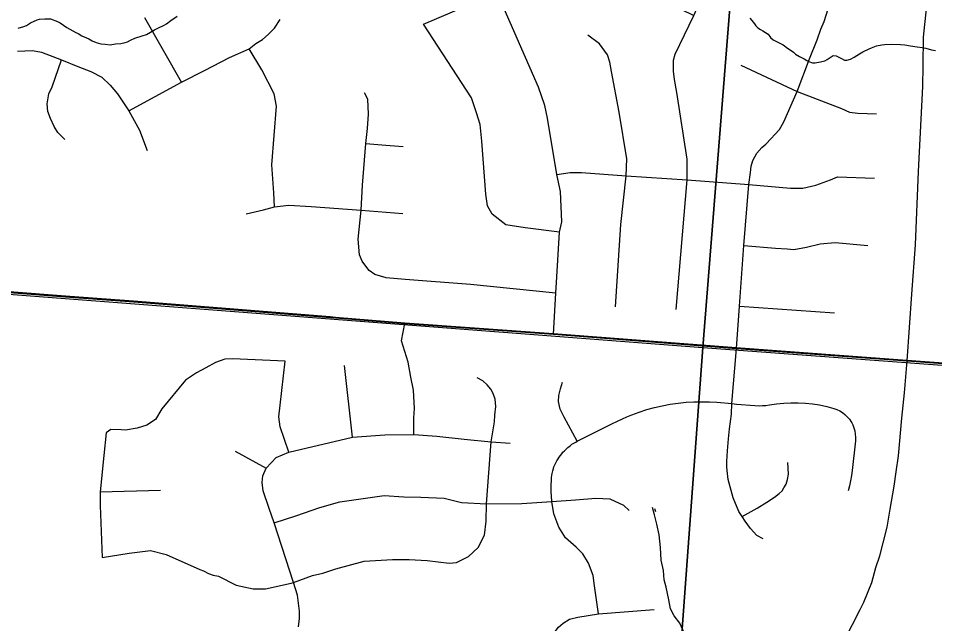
# Model space of a CAD drawing. Extents: x 0 to 34, y 0 to 22.
# Drawn here: x 3.964 to 5.107, y 19.97 to 20.725 of the extents above; entities that cross this region are included whole.
import ezdxf

# ---------------------------------------------------------------- set-up
doc = ezdxf.new("R2010")
doc.units = 0
for name, color, linetype in [('Default', 7, 'Continuous'), ('GM_X_County_Road', 7, 'Continuous'), ('GM_X_Minor_River', 7, 'Continuous'), ('GM_X_Section', 7, 'Continuous'), ('GM_X_State_Route', 7, 'Continuous'), ('GM_X_Township_Road', 7, 'Continuous')]:
    doc.layers.add(name, color=color, linetype=linetype)

msp = doc.modelspace()

# ---------------------------------------------------------------- linework, layer by layer
at = {"layer": 'Default'}
for points in [[(4.8644, 20.9), (3.8452, 20.9), (3.806, 20.3918), (4.818, 20.3144)], [(5.8864, 20.9), (4.8644, 20.9), (4.818, 20.3144), (5.8084, 20.2412), (5.8307, 20.238)]]:
    msp.add_lwpolyline(points, close=True, dxfattribs=at)
at = {"layer": 'GM_X_County_Road'}
msp.add_lwpolyline([(3.74, 20.4151), (3.7505, 20.4111), (3.7658, 20.4043), (3.7777, 20.3997), (3.7876, 20.3967), (3.7945, 20.3946), (3.8116, 20.3936), (3.9477, 20.3833), (4.0285, 20.3772), (4.1081, 20.3713), (4.3533, 20.3518), (4.3598, 20.3512), (4.4463, 20.3441), (4.6317, 20.3309), (4.8599, 20.3131), (5.0725, 20.2976)], dxfattribs=at)
at = {"layer": 'GM_X_Minor_River'}
for points in [[(3.9638, 20.7122), (3.9711, 20.7146), (3.9742, 20.7156), (3.9793, 20.7189), (3.9874, 20.7227), (3.9905, 20.7234), (3.9973, 20.7239), (4.0042, 20.724), (4.0128, 20.7207), (4.0162, 20.719), (4.0244, 20.713), (4.0285, 20.7109), (4.0359, 20.7069), (4.0386, 20.7056), (4.0434, 20.7028), (4.049, 20.7003), (4.052, 20.699)], [(4.052, 20.699), (4.0561, 20.6966), (4.061, 20.6945), (4.067, 20.6928), (4.0723, 20.6922), (4.0788, 20.6916), (4.0853, 20.6929), (4.0918, 20.6934), (4.0972, 20.6943), (4.1002, 20.6953), (4.1038, 20.6975), (4.1092, 20.7), (4.1184, 20.7027), (4.1238, 20.7044), (4.1339, 20.7101), (4.1382, 20.7122), (4.1459, 20.7161), (4.1487, 20.7179), (4.1545, 20.7219), (4.162, 20.7273)], [(4.8763, 20.7249), (4.8788, 20.7218), (4.8821, 20.7179), (4.8839, 20.7151), (4.8865, 20.7127), (4.8899, 20.7107), (4.8925, 20.7091), (4.8958, 20.7071), (4.8992, 20.7047), (4.9024, 20.7007), (4.9057, 20.6976), (4.9181, 20.6914), (4.9236, 20.6874), (4.9266, 20.6854), (4.9307, 20.6826), (4.9336, 20.6798), (4.9385, 20.6769), (4.9441, 20.6741), (4.9475, 20.672), (4.9501, 20.6708), (4.9546, 20.6691), (4.958, 20.669), (4.9645, 20.6703), (4.9699, 20.6716), (4.973, 20.6734), (4.9777, 20.6766), (4.9804, 20.6781), (4.9842, 20.6779), (4.9906, 20.6743), (4.9947, 20.6726), (4.9974, 20.6725), (5.002, 20.6738), (5.0066, 20.6763), (5.0133, 20.6803), (5.0172, 20.6828), (5.0253, 20.6867), (5.028, 20.6877), (5.0346, 20.6901), (5.0411, 20.6914), (5.0445, 20.6921), (5.0526, 20.6925), (5.0643, 20.6921), (5.0696, 20.6915), (5.0768, 20.6905), (5.0852, 20.689), (5.0912, 20.6884), (5.0958, 20.6875), (5.1029, 20.6853), (5.1082, 20.6844)], [(4.7944, 19.9587), (4.7891, 19.9707), (4.7821, 19.9796), (4.7774, 19.9885), (4.7755, 19.9996), (4.7721, 20.0153), (4.7694, 20.0245), (4.7689, 20.0363), (4.7659, 20.0493), (4.7649, 20.0649), (4.7634, 20.0809), (4.7604, 20.094), (4.7577, 20.1058), (4.7549, 20.1146)], [(4.7574, 20.1137), (4.7586, 20.11)]]:
    msp.add_lwpolyline(points, dxfattribs=at)
at = {"layer": 'GM_X_Section'}
for points in [[(4.818, 20.3144), (4.7613, 19.5448), (3.7257, 19.3674), (3.806, 20.3918)], [(4.818, 20.3144), (5.8084, 20.2412), (5.7435, 19.3869), (4.7613, 19.5448)]]:
    msp.add_lwpolyline(points, close=True, dxfattribs=at)
at = {"layer": 'GM_X_State_Route'}
for points in [[(5.0926, 20.6654), (5.0932, 20.7009), (5.0995, 20.7643), (5.1065, 20.8198)], [(5.0725, 20.2976), (5.0784, 20.3807), (5.0829, 20.4424), (5.087, 20.5335), (5.0921, 20.6398), (5.0926, 20.6654)], [(5.0588, 20.1592), (5.0617, 20.1791), (5.0661, 20.2263), (5.0695, 20.2578), (5.0725, 20.2976)], [(5.014, 19.9878), (5.0186, 19.9968), (5.0286, 20.0215), (5.0337, 20.0402), (5.0386, 20.0545), (5.0429, 20.0709), (5.0477, 20.0904), (5.0516, 20.1127), (5.0563, 20.1414), (5.0588, 20.1592)], [(4.9486, 19.8652), (4.9682, 19.9015), (4.9884, 19.9383), (5.0045, 19.9689), (5.014, 19.9878)]]:
    msp.add_lwpolyline(points, dxfattribs=at)
at = {"layer": 'GM_X_Township_Road'}
for p, q in [((4.1676, 20.6452), (4.1219, 20.7251)), ((4.8636, 20.3659), (4.9822, 20.3574)), ((5.0725, 20.2976), (5.1625, 20.2909)), ((4.3808, 20.2025), (4.371, 20.2917)), ((4.2344, 20.1849), (4.2732, 20.1639)), ((4.0661, 20.1343), (4.1415, 20.1364))]:
    msp.add_line(p, q, dxfattribs=at)
for points in [[(4.6317, 20.3309), (4.6345, 20.382), (4.6356, 20.4023), (4.6392, 20.4582), (4.642, 20.471), (4.6402, 20.5089), (4.6359, 20.5297), (4.6239, 20.6003), (4.6206, 20.6161), (4.6129, 20.6389), (4.5614, 20.7566), (4.5549, 20.7708), (4.5465, 20.7808), (4.5365, 20.7875), (4.4291, 20.8041)], [(4.4694, 20.7171), (4.5614, 20.7566), (4.5973, 20.772), (4.6134, 20.7795), (4.6334, 20.7886), (4.6424, 20.7916), (4.6502, 20.793), (4.6618, 20.7934), (4.6812, 20.7894), (4.8068, 20.7283)], [(4.7847, 20.3615), (4.7981, 20.5233), (4.7984, 20.5491), (4.7856, 20.632), (4.7826, 20.6483), (4.7812, 20.6586), (4.7812, 20.6724), (4.7835, 20.68), (4.8068, 20.7283), (4.8201, 20.7588), (4.8243, 20.765), (4.8329, 20.7714)], [(4.8599, 20.3131), (4.8636, 20.3659), (4.8688, 20.4412), (4.8752, 20.5174), (4.8771, 20.5326), (4.8782, 20.5402), (4.8803, 20.5475), (4.885, 20.5563), (4.8915, 20.5637), (4.8963, 20.5679), (4.903, 20.5747), (4.9076, 20.5796), (4.9136, 20.5858), (4.9189, 20.5957), (4.9353, 20.6335), (4.951, 20.674), (4.9605, 20.6977), (4.9651, 20.7111), (4.9692, 20.7205), (4.9767, 20.7443)], [(4.1018, 20.6093), (4.1676, 20.6452), (4.1962, 20.6595), (4.2274, 20.6758), (4.252, 20.6866), (4.2602, 20.6933), (4.2687, 20.6981), (4.2757, 20.7044), (4.2834, 20.7122), (4.2906, 20.7233)], [(4.6392, 20.4582), (4.5963, 20.4633), (4.5722, 20.4673), (4.5552, 20.4803), (4.5492, 20.4908), (4.547, 20.5052), (4.5422, 20.5714), (4.5402, 20.5924), (4.5356, 20.6069), (4.5292, 20.6253), (4.4694, 20.7171)], [(4.7087, 20.3649), (4.7156, 20.4676), (4.7221, 20.5281), (4.7231, 20.5493), (4.7134, 20.6077), (4.7041, 20.6585), (4.7019, 20.67), (4.6989, 20.6791), (4.689, 20.6926), (4.6743, 20.7034)], [(4.2838, 20.4897), (4.2826, 20.5072), (4.2801, 20.5421), (4.286, 20.6152), (4.2832, 20.6303), (4.2677, 20.6605), (4.252, 20.6866)], [(3.9631, 20.6835), (3.9722, 20.6839), (3.9818, 20.6846), (3.9932, 20.6822), (4.018, 20.6727), (4.0385, 20.6647), (4.0546, 20.6582), (4.0683, 20.6514), (4.0786, 20.6413), (4.0877, 20.6305), (4.1018, 20.6093), (4.1152, 20.585), (4.1247, 20.5598)], [(4.0222, 20.5737), (4.0134, 20.5821), (4.0089, 20.5896), (4.0041, 20.5998), (4.0011, 20.6085), (3.9999, 20.6182), (4.0023, 20.6305), (4.0061, 20.6393), (4.018, 20.6727)], [(4.8651, 20.6663), (4.9353, 20.6335), (4.9906, 20.6122), (5.0008, 20.6074), (5.0112, 20.6062), (5.0343, 20.6055)], [(4.6345, 20.382), (4.5282, 20.3929), (4.4466, 20.3989), (4.4229, 20.4012), (4.4087, 20.4054), (4.4018, 20.4103), (4.3976, 20.4158), (4.3929, 20.4217), (4.3896, 20.4297), (4.388, 20.4495), (4.3915, 20.4853), (4.3934, 20.5167), (4.3975, 20.5684), (4.3995, 20.5872), (4.4009, 20.6052), (4.4001, 20.6237), (4.3959, 20.6317)], [(4.3975, 20.5684), (4.4225, 20.5666), (4.4439, 20.565)], [(4.6359, 20.5297), (4.6522, 20.5323), (4.6665, 20.5325), (4.7221, 20.5281), (4.7981, 20.5233), (4.8752, 20.5174), (4.9273, 20.5127), (4.9427, 20.513), (4.9586, 20.5168), (4.9771, 20.5232), (4.9857, 20.527), (5.0321, 20.5255)], [(4.2482, 20.4809), (4.2698, 20.4859), (4.2838, 20.4897), (4.3015, 20.4915), (4.3292, 20.4901), (4.3915, 20.4853), (4.4436, 20.4813)], [(4.8688, 20.4412), (4.9083, 20.4381), (4.9228, 20.4374), (4.9312, 20.4365), (4.9473, 20.4394), (4.9642, 20.4433), (4.9828, 20.4452), (5.0236, 20.4414)], [(6.6784, 20.1674), (6.4945, 20.1803), (6.3753, 20.1886), (6.1945, 20.2053), (6.1324, 20.209), (5.9872, 20.2219), (5.9416, 20.2254), (5.8281, 20.2363), (5.6709, 20.2472), (5.6318, 20.2506), (5.4877, 20.2633), (5.3042, 20.2808), (5.0723, 20.2981), (4.8596, 20.3137), (4.6315, 20.3314), (4.446, 20.3446), (4.3596, 20.3518), (4.3531, 20.3523), (4.1078, 20.3718), (4.0283, 20.3778), (3.9475, 20.3839)], [(3.9475, 20.3839), (4.0283, 20.3778), (4.1078, 20.3718), (4.3531, 20.3523), (4.3596, 20.3518), (4.446, 20.3446), (4.6315, 20.3314), (4.8596, 20.3137), (5.0723, 20.2981), (5.3042, 20.2808), (5.4877, 20.2633), (5.6318, 20.2506), (5.6709, 20.2472), (5.8281, 20.2363), (5.9416, 20.2254), (5.9872, 20.2219), (6.1324, 20.209), (6.1945, 20.2053), (6.3753, 20.1886), (6.4945, 20.1803), (6.6784, 20.1674)], [(4.4573, 20.206), (4.4574, 20.2264), (4.4582, 20.2381), (4.4568, 20.2612), (4.4535, 20.2772), (4.4503, 20.296), (4.4418, 20.3226), (4.4463, 20.3441)], [(4.8931, 20.0756), (4.8853, 20.0799), (4.8773, 20.0885), (4.8705, 20.0976), (4.8667, 20.1037), (4.8629, 20.1099), (4.8556, 20.127), (4.8494, 20.1499), (4.8487, 20.1573), (4.8477, 20.1652), (4.8477, 20.1723), (4.8487, 20.1854), (4.8499, 20.2002), (4.8511, 20.2128), (4.8534, 20.2312), (4.8541, 20.2443), (4.8599, 20.3131)], [(4.3016, 20.1839), (4.2907, 20.2154), (4.2892, 20.2278), (4.2907, 20.2423), (4.2968, 20.2972), (4.2311, 20.3003), (4.2217, 20.2996), (4.2099, 20.2956), (4.1978, 20.2887), (4.1862, 20.2826), (4.1724, 20.2734), (4.143, 20.2378), (4.1351, 20.2245), (4.1242, 20.2175), (4.1124, 20.2139), (4.0976, 20.2112), (4.0922, 20.2115), (4.0794, 20.2121), (4.0737, 20.2078), (4.0707, 20.1797), (4.0661, 20.1343), (4.0662, 20.1172), (4.0685, 20.0525), (4.1024, 20.0577), (4.1288, 20.0613), (4.1484, 20.0561), (4.1904, 20.0377), (4.1949, 20.0359), (4.2011, 20.0326), (4.207, 20.0305), (4.2139, 20.029), (4.2359, 20.018), (4.2568, 20.0135), (4.2723, 20.0135), (4.3043, 20.0204), (4.3071, 20.0214), (4.331, 20.0301), (4.3437, 20.0331), (4.3603, 20.0383), (4.3955, 20.048), (4.4306, 20.0501), (4.4514, 20.0498), (4.4738, 20.0489), (4.5014, 20.0455), (4.5105, 20.0462), (4.5256, 20.0537), (4.5377, 20.0649), (4.5457, 20.0802), (4.5478, 20.0978), (4.548, 20.1192), (4.5538, 20.1965), (4.5556, 20.2068), (4.5578, 20.2215), (4.5584, 20.2298), (4.5596, 20.2405), (4.5587, 20.2499), (4.5563, 20.2567), (4.5534, 20.2624), (4.5488, 20.2678), (4.5433, 20.2725), (4.5364, 20.2764)], [(4.6612, 20.1975), (4.6449, 20.2275), (4.6398, 20.2374), (4.6377, 20.2469), (4.6384, 20.2543), (4.6405, 20.2628), (4.6426, 20.2709)], [(4.6878, 19.9824), (4.6827, 20.0172), (4.6811, 20.0301), (4.6751, 20.0456), (4.668, 20.0569), (4.6597, 20.0652), (4.6467, 20.077), (4.6384, 20.0902), (4.632, 20.107), (4.6297, 20.1222), (4.629, 20.1292), (4.6287, 20.1338), (4.6286, 20.138), (4.6286, 20.1416), (4.6286, 20.1442), (4.6289, 20.1473), (4.6291, 20.1499), (4.6292, 20.1522), (4.6295, 20.1546), (4.6299, 20.1571), (4.6306, 20.1604), (4.6315, 20.1633), (4.6321, 20.1654), (4.6333, 20.1681), (4.6345, 20.1705), (4.6358, 20.1731), (4.6372, 20.1754), (4.6387, 20.1777), (4.6402, 20.1798), (4.6418, 20.1818), (4.6433, 20.1836), (4.6451, 20.1854), (4.6472, 20.1876), (4.6493, 20.1894), (4.6511, 20.1909), (4.6527, 20.1921), (4.6546, 20.1936), (4.657, 20.195), (4.6593, 20.1964), (4.6612, 20.1975), (4.7044, 20.2192), (4.7116, 20.2226), (4.7175, 20.2254), (4.7229, 20.2277), (4.7292, 20.2304), (4.7386, 20.2338), (4.748, 20.2369), (4.7576, 20.2395), (4.7673, 20.2417), (4.7771, 20.2436), (4.787, 20.245), (4.7969, 20.246), (4.8068, 20.2465), (4.8168, 20.2467), (4.826, 20.2465), (4.8353, 20.2459), (4.8541, 20.2443), (4.8598, 20.2438), (4.8825, 20.2419), (4.8881, 20.2417), (4.8924, 20.2418), (4.8966, 20.2421), (4.9008, 20.2428), (4.9097, 20.2441), (4.9187, 20.245), (4.9277, 20.2454), (4.9367, 20.2454), (4.9457, 20.2449), (4.9546, 20.244), (4.9635, 20.2426), (4.9723, 20.2407), (4.981, 20.2384), (4.9848, 20.2371), (4.9885, 20.2353), (4.9919, 20.2332), (4.9951, 20.2307), (4.998, 20.2279), (5.0006, 20.2248), (5.0029, 20.2215), (5.0036, 20.2202)], [(5.0036, 20.2202), (5.0048, 20.2179), (5.0063, 20.2141), (5.0074, 20.2102), (5.008, 20.2062), (5.0083, 20.2022), (5.0081, 20.1981), (5.0042, 20.1611), (5.0034, 20.1546), (5.0022, 20.1482), (5.0007, 20.1419), (4.9989, 20.1356)], [(4.3134, 19.966), (4.3146, 19.9765), (4.3146, 19.9856), (4.3122, 20.0056), (4.3071, 20.0214), (4.2832, 20.0955), (4.2771, 20.1137), (4.2695, 20.1357), (4.2684, 20.1461), (4.2692, 20.1542), (4.2732, 20.1639), (4.2857, 20.1771), (4.3016, 20.1839), (4.3808, 20.2025), (4.4211, 20.2054), (4.4573, 20.206), (4.486, 20.2039), (4.5201, 20.2001), (4.5538, 20.1965), (4.5777, 20.1949)], [(4.8667, 20.1037), (4.8855, 20.1138), (4.8977, 20.1216), (4.9071, 20.1278), (4.9129, 20.1321), (4.9166, 20.1356), (4.9188, 20.1395), (4.9217, 20.144), (4.9236, 20.1498), (4.9246, 20.1563), (4.924, 20.1707)], [(4.2832, 20.0955), (4.3101, 20.1044), (4.34, 20.1147), (4.3649, 20.122), (4.4204, 20.1298), (4.4448, 20.1281), (4.4663, 20.1277), (4.4951, 20.1264), (4.517, 20.1209), (4.548, 20.1192), (4.592, 20.1199), (4.6297, 20.1222), (4.6589, 20.1245), (4.6845, 20.1264), (4.7017, 20.1254), (4.7187, 20.1176), (4.726, 20.1112)], [(4.605, 19.6647), (4.6104, 19.6668), (4.6153, 19.6695), (4.6197, 19.6728), (4.6231, 19.6762), (4.6314, 19.6844), (4.6347, 19.6955), (4.6384, 19.7182), (4.638, 19.7327), (4.6384, 19.7457), (4.627, 19.7829), (4.6147, 19.8229), (4.6106, 19.8404), (4.6106, 19.855), (4.6203, 19.9096), (4.6246, 19.9345), (4.6283, 19.9512), (4.6324, 19.9586), (4.6377, 19.9655), (4.6435, 19.9708), (4.6516, 19.9754), (4.662, 19.978), (4.6878, 19.9824), (4.7572, 19.9878)]]:
    msp.add_lwpolyline(points, dxfattribs=at)

doc.saveas('drawing.dxf')
